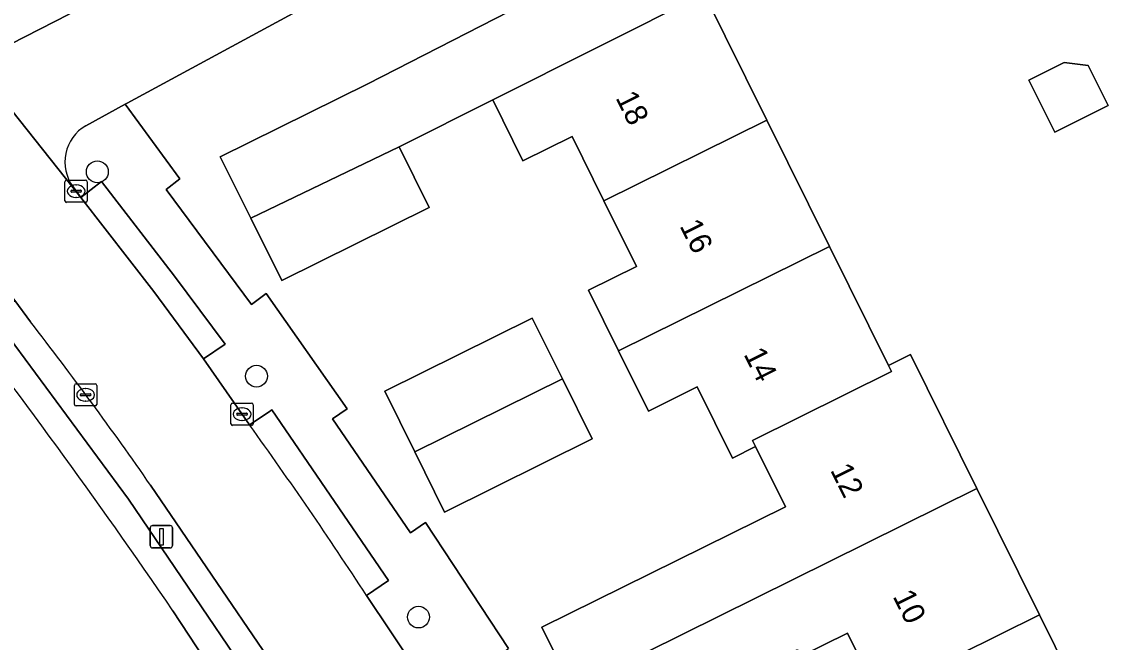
# Model space of a CAD drawing. Extents: x 157793 to 159380, y 380877 to 382313.
# Drawn here: x 158741.94 to 158791.04, y 381783.57 to 381811.41 of the extents above; entities that cross this region are included whole.
import ezdxf

# ---------------------------------------------------------------- set-up
doc = ezdxf.new("R2010")
doc.units = 0
for name, color, linetype in [('IMGEO_Boom', 7, 'Continuous'), ('IMGEO_Erf', 7, 'Continuous'), ('IMGEO_Kolk', 7, 'Continuous'), ('IMGEO_Lichtmast', 7, 'Continuous'), ('IMGEO_Pand', 7, 'Continuous'), ('IMGEO_Pand_nummerreeks', 7, 'Continuous'), ('IMGEO_Rijbaan_lokaal_open', 7, 'Continuous'), ('IMGEO_Voetpad_open', 7, 'Continuous')]:
    doc.layers.add(name, color=color, linetype=linetype)

msp = doc.modelspace()

# ---------------------------------------------------------------- linework, layer by layer
at = {"layer": 'IMGEO_Boom'}
for centre in [(158745.329, 381804.679), (158752.47, 381795.505), (158759.739, 381784.691)]:
    msp.add_circle(centre, 0.489, dxfattribs=at)
at = {"layer": 'IMGEO_Erf'}
for points in [[(158797.577, 381833.222), (158790.139, 381829.863), (158789.687, 381829.806), (158789.586, 381829.862), (158775.02, 381822.64), (158762.281, 381816.109), (158762.22, 381816.195), (158746.664, 381807.759), (158746.574, 381807.71), (158749.03, 381804.37), (158748.411, 381803.885), (158752.253, 381798.73), (158752.897, 381799.22), (158756.538, 381794.041), (158755.88, 381793.584), (158759.373, 381788.479), (158760.052, 381788.93), (158763.774, 381783.274)], [(158772.561, 381812.679), (158775.373, 381807.004), (158778.185, 381801.328), (158780.832, 381795.987), (158781.811, 381796.472), (158784.789, 381790.462), (158787.601, 381784.787), (158790.414, 381779.112)], [(158766.649, 381781.472), (158765.279, 381784.237), (158776.206, 381789.64), (158774.866, 381792.343), (158773.826, 381791.828), (158772.243, 381795.022), (158770.055, 381793.938), (158768.718, 381796.636), (158767.365, 381799.368), (158769.518, 381800.435), (158768.059, 381803.379), (158766.627, 381806.269), (158764.426, 381805.178), (158763.072, 381807.911), (158758.868, 381805.807), (158760.222, 381803.074), (158753.601, 381799.793), (158752.213, 381802.594), (158750.847, 381805.351), (158757.468, 381808.631), (158763.804, 381811.87)], [(158761.046, 381765.76), (158760.568, 381766.5), (158757.368, 381771.815), (158748.714, 381784.978)], [(158780.369, 381781.202), (158778.994, 381783.976), (158776.892, 381782.934)]]:
    msp.add_lwpolyline(points, dxfattribs=at)
for points in [[(158787.126, 381808.799), (158788.703, 381809.584), (158789.787, 381809.451), (158790.682, 381807.656), (158788.29, 381806.464)], [(158767.53, 381792.687), (158760.91, 381789.407), (158759.574, 381792.104), (158758.225, 381794.826), (158764.845, 381798.106), (158766.193, 381795.385)]]:
    msp.add_lwpolyline(points, close=True, dxfattribs=at)
msp.add_arc((158506.062, 381619.403), 293.761, 34.30791, 37.83217, dxfattribs=at)
at = {"layer": 'IMGEO_Kolk'}
for p, q in [((158743.877, 381803.383), (158743.877, 381804.235)), ((158743.952, 381804.309), (158744.804, 381804.309)), ((158744.365, 381804.089), (158744.39, 381804.089)), ((158744.878, 381804.235), (158744.878, 381803.383)), ((158744.136, 381803.803), (158744.136, 381803.815)), ((158744.574, 381803.766), (158744.176, 381803.766)), ((158744.179, 381803.852), (158744.577, 381803.852)), ((158744.62, 381803.815), (158744.62, 381803.803)), ((158744.804, 381803.309), (158743.952, 381803.309)), ((158744.388, 381803.529), (158744.363, 381803.529)), ((158744.303, 381794.241), (158744.303, 381795.093)), ((158744.378, 381795.167), (158745.23, 381795.167)), ((158744.791, 381794.947), (158744.816, 381794.947)), ((158745.304, 381795.093), (158745.304, 381794.241)), ((158744.562, 381794.661), (158744.562, 381794.673)), ((158745, 381794.624), (158744.602, 381794.624)), ((158744.605, 381794.71), (158745.003, 381794.71)), ((158744.814, 381794.387), (158744.789, 381794.387)), ((158745.046, 381794.673), (158745.046, 381794.661)), ((158751.397, 381794.299), (158752.249, 381794.299)), ((158745.23, 381794.167), (158744.378, 381794.167)), ((158751.322, 381793.373), (158751.322, 381794.225)), ((158751.581, 381793.793), (158751.581, 381793.805)), ((158752.019, 381793.756), (158751.621, 381793.756)), ((158751.624, 381793.842), (158752.022, 381793.842)), ((158751.81, 381794.079), (158751.835, 381794.079)), ((158752.065, 381793.805), (158752.065, 381793.793)), ((158752.323, 381794.225), (158752.323, 381793.373)), ((158752.249, 381793.299), (158751.397, 381793.299)), ((158751.833, 381793.519), (158751.808, 381793.519))]:
    msp.add_line(p, q, dxfattribs=at)
for points in [[(158743.877, 381803.383), (158743.877, 381804.235)], [(158743.952, 381804.309), (158744.804, 381804.309)], [(158744.878, 381804.235), (158744.878, 381803.383)], [(158744.804, 381803.309), (158743.952, 381803.309)], [(158744.303, 381794.241), (158744.303, 381795.093)], [(158744.378, 381795.167), (158745.23, 381795.167)], [(158745.304, 381795.093), (158745.304, 381794.241)], [(158751.397, 381794.299), (158752.249, 381794.299)], [(158745.23, 381794.167), (158744.378, 381794.167)], [(158751.322, 381793.373), (158751.322, 381794.225)], [(158752.323, 381794.225), (158752.323, 381793.373)], [(158752.249, 381793.299), (158751.397, 381793.299)]]:
    msp.add_lwpolyline(points, dxfattribs=at)
for centre, radius, start, end in [((158743.954, 381804.233), 0.0765, 91.552, 178.448), ((158743.954, 381804.233), 0.0765, 91.552, 178.448), ((158744.802, 381804.233), 0.0765, 1.552, 88.448), ((158744.802, 381804.233), 0.0765, 1.552, 88.448), ((158744.176, 381803.812), 0.0403, 85.8775, 175.7526), ((158744.173, 381803.802), 0.0366, 178.938, 274.7102), ((158744.577, 381803.809), 0.043, 264.8664, 352.4533), ((158744.581, 381803.814), 0.0386, 1.7309, 96.639), ((158743.954, 381803.385), 0.0765, 181.552, 268.448), ((158743.954, 381803.385), 0.0765, 181.552, 268.448), ((158744.802, 381803.385), 0.0765, 271.552, 358.448), ((158744.802, 381803.385), 0.0765, 271.552, 358.448), ((158744.38, 381795.091), 0.0765, 91.552, 178.448), ((158744.38, 381795.091), 0.0765, 91.552, 178.448), ((158745.228, 381795.091), 0.0765, 1.552, 88.448), ((158745.228, 381795.091), 0.0765, 1.552, 88.448), ((158744.38, 381794.243), 0.0765, 181.552, 268.448), ((158744.38, 381794.243), 0.0765, 181.552, 268.448), ((158744.602, 381794.67), 0.0403, 85.8775, 175.7526), ((158744.599, 381794.66), 0.0366, 178.938, 274.7102), ((158745.003, 381794.667), 0.043, 264.8664, 352.4533), ((158745.007, 381794.672), 0.0386, 1.7309, 96.639), ((158745.228, 381794.243), 0.0765, 271.552, 358.448), ((158745.228, 381794.243), 0.0765, 271.552, 358.448), ((158751.399, 381794.223), 0.0765, 91.552, 178.448), ((158751.399, 381794.223), 0.0765, 91.552, 178.448), ((158752.247, 381794.223), 0.0765, 1.552, 88.448), ((158752.247, 381794.223), 0.0765, 1.552, 88.448), ((158751.621, 381793.802), 0.0403, 85.8775, 175.7526), ((158751.618, 381793.792), 0.0366, 178.938, 274.7102), ((158752.022, 381793.799), 0.043, 264.8664, 352.4533), ((158752.026, 381793.804), 0.0386, 1.7309, 96.639), ((158751.399, 381793.375), 0.0765, 181.552, 268.448), ((158751.399, 381793.375), 0.0765, 181.552, 268.448), ((158752.247, 381793.375), 0.0765, 271.552, 358.448), ((158752.247, 381793.375), 0.0765, 271.552, 358.448)]:
    msp.add_arc(centre, radius, start, end, dxfattribs=at)
for centre, major_axis, ratio, start_param, end_param in [((158744.364, 381803.809), (-0.387, 0.002), 0.722429, 4.712389, 7.853982), ((158744.389, 381803.809), (-0.39, 0.002), 0.717154, 1.570796, 4.712389), ((158744.79, 381794.667), (-0.387, 0.002), 0.722429, 4.712389, 7.853982), ((158744.815, 381794.667), (-0.39, 0.002), 0.717154, 1.570796, 4.712389), ((158751.809, 381793.799), (-0.387, 0.002), 0.722429, 4.712389, 7.853982), ((158751.834, 381793.799), (-0.39, 0.002), 0.717154, 1.570796, 4.712389)]:
    msp.add_ellipse(centre, major_axis=major_axis, ratio=ratio, start_param=start_param, end_param=end_param, dxfattribs=at)
at = {"layer": 'IMGEO_Lichtmast'}
for p, q in [((158747.706, 381787.897), (158747.706, 381788.697)), ((158747.706, 381788.697), (158747.706, 381787.897)), ((158747.806, 381788.797), (158748.596, 381788.797)), ((158748.596, 381788.797), (158747.806, 381788.797)), ((158748.696, 381788.697), (158748.696, 381787.897)), ((158748.696, 381787.897), (158748.696, 381788.697)), ((158748.596, 381787.797), (158747.806, 381787.797)), ((158747.806, 381787.797), (158748.596, 381787.797))]:
    msp.add_line(p, q, dxfattribs=at)
msp.add_lwpolyline([(158748.126, 381788.672), (158748.276, 381788.672), (158748.276, 381787.922), (158748.126, 381787.922), (158748.126, 381788.672)], dxfattribs=at)
for centre, start, end in [((158747.806, 381788.697), 90, 180), ((158747.806, 381788.697), 90, 180), ((158748.596, 381788.697), 0, 90), ((158748.596, 381788.697), 360, 90), ((158747.806, 381787.897), 180, 270), ((158747.806, 381787.897), 180, 270), ((158748.596, 381787.897), 270, 0), ((158748.596, 381787.897), 270, 0)]:
    msp.add_arc(centre, 0.1, start, end, dxfattribs=at)
at = {"layer": 'IMGEO_Pand'}
for points in [[(158763.072, 381807.911), (158772.561, 381812.679), (158769.672, 381818.509), (158762.319, 381814.865), (158763.804, 381811.87), (158757.468, 381808.631), (158750.847, 381805.351), (158752.213, 381802.594), (158758.868, 381805.807)], [(158763.072, 381807.911), (158764.426, 381805.178), (158766.627, 381806.269), (158768.059, 381803.379), (158775.373, 381807.004), (158772.561, 381812.679)], [(158787.126, 381808.799), (158788.29, 381806.464), (158790.682, 381807.656), (158789.787, 381809.451), (158788.703, 381809.584)], [(158778.185, 381801.328), (158775.373, 381807.004), (158768.059, 381803.379), (158769.518, 381800.435), (158767.365, 381799.368), (158768.718, 381796.636)], [(158758.868, 381805.807), (158752.213, 381802.594), (158753.601, 381799.793), (158760.222, 381803.074)], [(158778.185, 381801.328), (158768.718, 381796.636), (158770.055, 381793.938), (158772.243, 381795.022), (158773.826, 381791.828), (158774.866, 381792.343), (158774.728, 381792.621), (158780.969, 381795.711), (158780.832, 381795.987)], [(158759.574, 381792.104), (158766.193, 381795.385), (158764.845, 381798.106), (158758.225, 381794.826)], [(158766.649, 381781.472), (158784.789, 381790.462), (158781.811, 381796.472), (158780.832, 381795.987), (158780.969, 381795.711), (158774.728, 381792.621), (158774.866, 381792.343), (158776.206, 381789.64), (158765.279, 381784.237)], [(158759.574, 381792.104), (158760.91, 381789.407), (158767.53, 381792.687), (158766.193, 381795.385)], [(158766.649, 381781.472), (158768.099, 381778.547), (158774.611, 381781.774), (158774.452, 381782.097), (158776.746, 381783.23), (158776.892, 381782.934), (158778.994, 381783.976), (158780.369, 381781.202), (158787.601, 381784.787), (158784.789, 381790.462)], [(158772.69, 381770.329), (158790.414, 381779.112), (158787.601, 381784.787), (158780.369, 381781.202), (158781.796, 381778.322), (158771.305, 381773.124)]]:
    msp.add_lwpolyline(points, close=True, dxfattribs=at)
at = {"layer": 'IMGEO_Rijbaan_lokaal_open'}
for points in [[(158808.022, 381843.51), (158780.269, 381830.421), (158744.062, 381811.761), (158741.427, 381810.404)], [(158744.81, 381806.747), (158746.574, 381807.71), (158746.664, 381807.759), (158762.22, 381816.195), (158762.281, 381816.109), (158775.02, 381822.64), (158789.586, 381829.862), (158789.687, 381829.806), (158790.139, 381829.863), (158797.577, 381833.222), (158797.564, 381833.284), (158798.704, 381833.813), (158798.73, 381833.759), (158805.868, 381836.963), (158808.114, 381838.005), (158813.17, 381840.854)], [(158732.116, 381811.058), (158734.282, 381808.326), (158741.046, 381799.615), (158741.629, 381798.898), (158742.332, 381797.939)], [(158752.161, 381793.314), (158750.094, 381796.279), (158747.86, 381799.302), (158744.583, 381803.52), (158738.726, 381810.899)], [(158738.726, 381810.899), (158744.583, 381803.52), (158744.238, 381804.007)], [(158747.719, 381790.61), (158755.745, 381778.816), (158761.41, 381769.955), (158762.373, 381768.416), (158766.77, 381771.184), (158763.955, 381775.611), (158759.589, 381782.398), (158757.409, 381785.659)]]:
    msp.add_lwpolyline(points, dxfattribs=at)
for centre, radius, start, end in [((158745.758, 381805.119), 1.883, 120.2106, 216.2061), ((158609.56, 381694.704), 168.184, 34.76728, 37.86637), ((158588.922, 381675.777), 201.152, 33.11123, 35.75511)]:
    msp.add_arc(centre, radius, start, end, dxfattribs=at)
at = {"layer": 'IMGEO_Voetpad_open'}
for points in [[(158741.427, 381810.404), (158744.062, 381811.761), (158742.947, 381813.993), (158740.38, 381812.704), (158738.747, 381815.957), (158738.185, 381815.697), (158735.94, 381818.492), (158728.359, 381827.565), (158728.433, 381827.599), (158727.891, 381828.285), (158727.819, 381828.215), (158726.523, 381829.695), (158726.571, 381829.742), (158720.599, 381836.372)], [(158762.964, 381767.423), (158762.883, 381767.568), (158762.373, 381768.416), (158761.41, 381769.955), (158760.411, 381769.279), (158754.761, 381778.128), (158746.735, 381789.978), (158740.68, 381798.161), (158741.629, 381798.898), (158741.046, 381799.615), (158740.113, 381798.905), (158733.332, 381807.579), (158734.282, 381808.326), (158732.116, 381811.058), (158731.172, 381810.301), (158729.19, 381812.724), (158727.189, 381815.132), (158725.169, 381817.523), (158723.13, 381819.898), (158721.072, 381822.257), (158718.995, 381824.599), (158711.129, 381833.274), (158711.999, 381834.078), (158710.705, 381835.446)], [(158760.052, 381788.93), (158759.373, 381788.479), (158755.88, 381793.584), (158756.538, 381794.041), (158752.897, 381799.22), (158752.253, 381798.73), (158748.411, 381803.885), (158749.03, 381804.37), (158746.574, 381807.71), (158744.81, 381806.747)], [(158744.238, 381804.007), (158744.583, 381803.52), (158745.515, 381804.25), (158748.797, 381800.002), (158751.064, 381796.947), (158750.094, 381796.279), (158752.161, 381793.314), (158752.998, 381793.879), (158753.164, 381793.991), (158758.399, 381786.328), (158757.409, 381785.659), (158759.589, 381782.398), (158760.076, 381782.722), (158760.578, 381783.056), (158764.972, 381776.23), (158763.955, 381775.611), (158766.77, 381771.184), (158770.343, 381765.395), (158771.004, 381764.314)], [(158742.332, 381797.939), (158741.629, 381798.898), (158740.68, 381798.161), (158746.735, 381789.978), (158754.761, 381778.128), (158760.411, 381769.279), (158761.41, 381769.955), (158755.745, 381778.816), (158747.719, 381790.61)], [(158753.164, 381793.991), (158752.998, 381793.879), (158752.161, 381793.314)], [(158757.409, 381785.659), (158758.399, 381786.328), (158753.164, 381793.991)], [(158774.615, 381762.973), (158775.853, 381763.434), (158773.964, 381766.917), (158773.261, 381766.499), (158769.709, 381772.381), (158770.411, 381772.813), (158766.987, 381778.293), (158766.276, 381777.881), (158763.102, 381782.829), (158763.774, 381783.274), (158760.052, 381788.93)], [(158748.714, 381784.978), (158757.368, 381771.815), (158760.568, 381766.5), (158761.046, 381765.76)]]:
    msp.add_lwpolyline(points, dxfattribs=at)
msp.add_lwpolyline([(158745.515, 381804.25), (158744.583, 381803.52), (158747.86, 381799.302), (158750.094, 381796.279), (158751.064, 381796.947), (158748.797, 381800.002)], close=True, dxfattribs=at)
for centre, radius, start, end in [((158745.758, 381805.119), 1.883, 120.2106, 216.2061), ((158506.062, 381619.403), 293.761, 34.30791, 37.83217), ((158609.56, 381694.704), 168.184, 34.76728, 37.86637), ((158588.922, 381675.777), 201.152, 33.11123, 35.75511)]:
    msp.add_arc(centre, radius, start, end, dxfattribs=at)

# ---------------------------------------------------------------- texts
at = {"layer": 'IMGEO_Pand_nummerreeks'}
for s, rotation, p in [('18', 296.5422, (158768.561, 381808.007)), ('16', 296.5422, (158771.437, 381802.251)), ('14', 296.5422, (158774.314, 381796.492)), ('12', 296.3288, (158778.198, 381791.293)), ('10', 296.3288, (158781.002, 381785.625))]:
    msp.add_text(s, height=1, rotation=rotation, dxfattribs=at).set_placement(p)

doc.saveas('drawing.dxf')
